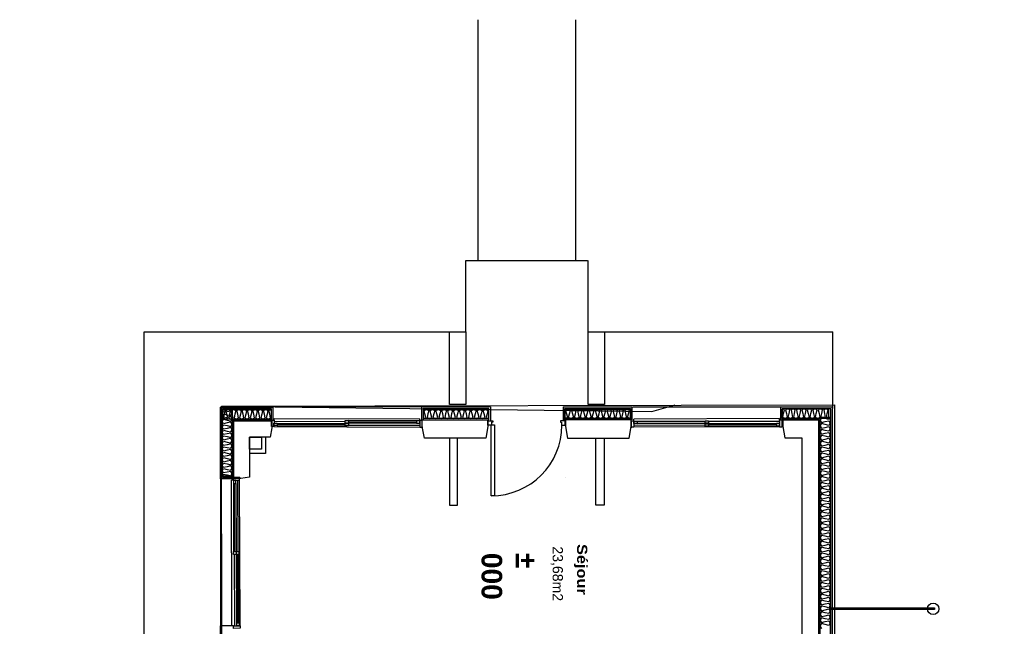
# Model space of a CAD drawing. Header units: millimetres. Extents: x -15 to 127, y -65 to 67.
# Tile 427 of 476: x 111.051 to 112.266, y 30.745 to 31.494. Entities that reach past the tile are written whole.
import ezdxf

# ---------------------------------------------------------------- set-up
doc = ezdxf.new("R2010")
doc.units = ezdxf.units.MM
doc.header["$MEASUREMENT"] = 0
doc.linetypes.add('PC_DASH_1', pattern=[0.638889, 0.277778, -0.083333, 0.055556, -0.083333, 0.055556, -0.083333])
doc.layers.add('Calque 5', color=7, linetype='Continuous')
doc.styles.get("Standard").update_dxf_attribs({"font": 'BKANT.TTF'})

# ---------------------------------------------------------------- blocks, each defined once
blk = doc.blocks.new('PD_30722')
at = {"layer": 'Calque 5', "color": 0}
for p, q in [((44.4506, -35.9254), (44.2706, -35.9261)), ((44.2706, -35.9281), (44.2706, -35.9261)), ((44.2746, -35.9284), (44.3586, -35.9281)), ((44.4506, -35.9274), (44.4506, -35.9254)), ((44.3586, -35.9336), (44.2706, -35.9339)), ((44.4506, -35.9354), (44.2706, -35.9361)), ((44.2746, -35.9314), (44.3586, -35.9311)), ((44.3585, -35.9294), (44.2747, -35.9297)), ((44.4506, -35.9288), (44.3626, -35.9291)), ((44.4466, -35.9313), (44.3626, -35.9316)), ((44.4466, -35.9343), (44.3626, -35.9346)), ((44.4468, -35.9326), (44.3627, -35.9329))]:
    blk.add_line(p, q, dxfattribs=at)
for points in [[(44.2676, -35.9361), (44.2676, -35.9281), (44.2706, -35.9281), (44.2706, -35.9361), (44.2676, -35.9361)], [(44.2706, -35.9284), (44.2746, -35.9284), (44.2746, -35.9314), (44.2706, -35.9314), (44.2706, -35.9284)], [(44.3626, -35.9311), (44.3586, -35.9311), (44.3586, -35.9281), (44.3626, -35.9281), (44.3626, -35.9311)], [(44.4536, -35.9354), (44.4536, -35.9274), (44.4506, -35.9274), (44.4506, -35.9354), (44.4536, -35.9354)], [(44.3626, -35.9346), (44.3586, -35.9346), (44.3586, -35.9316), (44.3626, -35.9316), (44.3626, -35.9346)], [(44.4506, -35.9313), (44.4466, -35.9313), (44.4466, -35.9343), (44.4506, -35.9343), (44.4506, -35.9313)]]:
    blk.add_lwpolyline(points, dxfattribs=at)
blk = doc.blocks.new('PD_30804')
at = {"layer": 'Calque 5', "color": 0}
for p, q in [((43.7757, -36.0012), (43.7737, -36.0012)), ((43.7743, -36.1812), (43.7737, -36.0012)), ((43.7819, -36.0892), (43.7816, -36.0012)), ((43.7843, -36.1811), (43.7837, -36.0011)), ((43.7761, -36.0052), (43.7764, -36.0892)), ((43.7777, -36.089), (43.7774, -36.0052)), ((43.7791, -36.0052), (43.7794, -36.0892)), ((43.7777, -36.1812), (43.7774, -36.0932)), ((43.7802, -36.1772), (43.7799, -36.0932)), ((43.7815, -36.1773), (43.7812, -36.0932)), ((43.7832, -36.1772), (43.7829, -36.0932)), ((43.7763, -36.1812), (43.7743, -36.1812))]:
    blk.add_line(p, q, dxfattribs=at)
for points in [[(43.7837, -35.9981), (43.7757, -35.9982), (43.7757, -36.0012), (43.7837, -36.0011), (43.7837, -35.9981)], [(43.7761, -36.0012), (43.7761, -36.0052), (43.7791, -36.0052), (43.7791, -36.0012), (43.7761, -36.0012)], [(43.7764, -36.0932), (43.7764, -36.0892), (43.7794, -36.0892), (43.7794, -36.0932), (43.7764, -36.0932)], [(43.7799, -36.0932), (43.7799, -36.0892), (43.7829, -36.0892), (43.7829, -36.0932), (43.7799, -36.0932)], [(43.7843, -36.1841), (43.7763, -36.1842), (43.7763, -36.1812), (43.7843, -36.1811), (43.7843, -36.1841)], [(43.7802, -36.1812), (43.7802, -36.1772), (43.7832, -36.1772), (43.7832, -36.1812), (43.7802, -36.1812)]]:
    blk.add_lwpolyline(points, dxfattribs=at)
blk = doc.blocks.new('PD_31033')
at = {"layer": 'Calque 5', "color": 0}
for p, q in [((43.8263, -35.9271), (43.8263, -35.9251)), ((43.8263, -35.9251), (44.0063, -35.9258)), ((43.8263, -35.9285), (43.9143, -35.9288)), ((44.0023, -35.9281), (43.9183, -35.9278)), ((44.0063, -35.9278), (44.0063, -35.9258)), ((43.8262, -35.9351), (44.0062, -35.9358)), ((43.8301, -35.9323), (43.9142, -35.9326)), ((43.8302, -35.931), (43.9142, -35.9313)), ((43.8302, -35.934), (43.9142, -35.9343)), ((44.0022, -35.9311), (43.9182, -35.9308)), ((43.9182, -35.9333), (44.0062, -35.9336)), ((43.9184, -35.9291), (44.0022, -35.9294))]:
    blk.add_line(p, q, dxfattribs=at)
for points in [[(43.8232, -35.9351), (43.8233, -35.9271), (43.8263, -35.9271), (43.8262, -35.9351), (43.8232, -35.9351)], [(43.9143, -35.9278), (43.9183, -35.9278), (43.9182, -35.9308), (43.9142, -35.9308), (43.9143, -35.9278)], [(44.0063, -35.9281), (44.0023, -35.9281), (44.0022, -35.9311), (44.0062, -35.9311), (44.0063, -35.9281)], [(44.0092, -35.9358), (44.0093, -35.9278), (44.0063, -35.9278), (44.0062, -35.9358), (44.0092, -35.9358)], [(43.8262, -35.931), (43.8302, -35.931), (43.8302, -35.934), (43.8262, -35.934), (43.8262, -35.931)], [(43.9142, -35.9313), (43.9182, -35.9313), (43.9182, -35.9343), (43.9142, -35.9343), (43.9142, -35.9313)]]:
    blk.add_lwpolyline(points, dxfattribs=at)
blk = doc.blocks.new('PD_32068')
at = {"layer": 'Calque 5', "color": 0}
for p, q in [((44.4506, -35.9254), (44.2706, -35.9261)), ((44.2706, -35.9281), (44.2706, -35.9261)), ((44.2746, -35.9284), (44.3586, -35.9281)), ((44.4506, -35.9274), (44.4506, -35.9254)), ((44.3586, -35.9336), (44.2706, -35.9339)), ((44.4506, -35.9354), (44.2706, -35.9361)), ((44.2746, -35.9314), (44.3586, -35.9311)), ((44.3585, -35.9294), (44.2747, -35.9297)), ((44.4506, -35.9288), (44.3626, -35.9291)), ((44.4466, -35.9313), (44.3626, -35.9316)), ((44.4466, -35.9343), (44.3626, -35.9346)), ((44.4468, -35.9326), (44.3627, -35.9329))]:
    blk.add_line(p, q, dxfattribs=at)
for points in [[(44.2676, -35.9361), (44.2676, -35.9281), (44.2706, -35.9281), (44.2706, -35.9361), (44.2676, -35.9361)], [(44.2706, -35.9284), (44.2746, -35.9284), (44.2746, -35.9314), (44.2706, -35.9314), (44.2706, -35.9284)], [(44.3626, -35.9311), (44.3586, -35.9311), (44.3586, -35.9281), (44.3626, -35.9281), (44.3626, -35.9311)], [(44.4536, -35.9354), (44.4536, -35.9274), (44.4506, -35.9274), (44.4506, -35.9354), (44.4536, -35.9354)], [(44.3626, -35.9346), (44.3586, -35.9346), (44.3586, -35.9316), (44.3626, -35.9316), (44.3626, -35.9346)], [(44.4506, -35.9313), (44.4466, -35.9313), (44.4466, -35.9343), (44.4506, -35.9343), (44.4506, -35.9313)]]:
    blk.add_lwpolyline(points, dxfattribs=at)
blk = doc.blocks.new('PD_32150')
at = {"layer": 'Calque 5', "color": 0}
for p, q in [((43.7757, -36.0012), (43.7737, -36.0012)), ((43.7743, -36.1812), (43.7737, -36.0012)), ((43.7819, -36.0892), (43.7816, -36.0012)), ((43.7843, -36.1811), (43.7837, -36.0011)), ((43.7761, -36.0052), (43.7764, -36.0892)), ((43.7777, -36.089), (43.7774, -36.0052)), ((43.7791, -36.0052), (43.7794, -36.0892)), ((43.7777, -36.1812), (43.7774, -36.0932)), ((43.7802, -36.1772), (43.7799, -36.0932)), ((43.7815, -36.1773), (43.7812, -36.0932)), ((43.7832, -36.1772), (43.7829, -36.0932)), ((43.7763, -36.1812), (43.7743, -36.1812))]:
    blk.add_line(p, q, dxfattribs=at)
for points in [[(43.7837, -35.9981), (43.7757, -35.9982), (43.7757, -36.0012), (43.7837, -36.0011), (43.7837, -35.9981)], [(43.7761, -36.0012), (43.7761, -36.0052), (43.7791, -36.0052), (43.7791, -36.0012), (43.7761, -36.0012)], [(43.7764, -36.0932), (43.7764, -36.0892), (43.7794, -36.0892), (43.7794, -36.0932), (43.7764, -36.0932)], [(43.7799, -36.0932), (43.7799, -36.0892), (43.7829, -36.0892), (43.7829, -36.0932), (43.7799, -36.0932)], [(43.7843, -36.1841), (43.7763, -36.1842), (43.7763, -36.1812), (43.7843, -36.1811), (43.7843, -36.1841)], [(43.7802, -36.1812), (43.7802, -36.1772), (43.7832, -36.1772), (43.7832, -36.1812), (43.7802, -36.1812)]]:
    blk.add_lwpolyline(points, dxfattribs=at)
blk = doc.blocks.new('PD_32379')
at = {"layer": 'Calque 5', "color": 0}
for p, q in [((43.8263, -35.9271), (43.8263, -35.9251)), ((43.8263, -35.9251), (44.0063, -35.9258)), ((43.8263, -35.9285), (43.9143, -35.9288)), ((44.0023, -35.9281), (43.9183, -35.9278)), ((44.0063, -35.9278), (44.0063, -35.9258)), ((43.8262, -35.9351), (44.0062, -35.9358)), ((43.8301, -35.9323), (43.9142, -35.9326)), ((43.8302, -35.931), (43.9142, -35.9313)), ((43.8302, -35.934), (43.9142, -35.9343)), ((44.0022, -35.9311), (43.9182, -35.9308)), ((43.9182, -35.9333), (44.0062, -35.9336)), ((43.9184, -35.9291), (44.0022, -35.9294))]:
    blk.add_line(p, q, dxfattribs=at)
for points in [[(43.8232, -35.9351), (43.8233, -35.9271), (43.8263, -35.9271), (43.8262, -35.9351), (43.8232, -35.9351)], [(43.9143, -35.9278), (43.9183, -35.9278), (43.9182, -35.9308), (43.9142, -35.9308), (43.9143, -35.9278)], [(44.0063, -35.9281), (44.0023, -35.9281), (44.0022, -35.9311), (44.0062, -35.9311), (44.0063, -35.9281)], [(44.0092, -35.9358), (44.0093, -35.9278), (44.0063, -35.9278), (44.0062, -35.9358), (44.0092, -35.9358)], [(43.8262, -35.931), (43.8302, -35.931), (43.8302, -35.934), (43.8262, -35.934), (43.8262, -35.931)], [(43.9142, -35.9313), (43.9182, -35.9313), (43.9182, -35.9343), (43.9142, -35.9343), (43.9142, -35.9313)]]:
    blk.add_lwpolyline(points, dxfattribs=at)

msp = doc.modelspace()

# ---------------------------------------------------------------- linework, layer by layer
at = {"layer": 'Calque 5', "color": 0}
for p, q in [((111.6169, 31.1967), (111.6169, 31.4937)), ((111.6169, 31.1967), (111.6169, 31.4937)), ((111.7375, 31.1967), (111.7375, 31.4937)), ((111.7375, 31.1967), (111.7375, 31.4937)), ((111.6014, 31.1967), (111.7519, 31.1967)), ((111.6014, 31.1967), (111.7519, 31.1967)), ((111.6015, 31.1087), (111.6015, 31.1967)), ((111.6015, 31.1087), (111.6015, 31.1967)), ((111.7526, 31.1087), (111.7526, 31.1967)), ((111.7526, 31.1087), (111.7526, 31.1967)), ((111.2042, 31.1086), (111.6015, 31.1086)), ((111.2042, 30.6648), (111.2042, 31.1086)), ((111.2042, 31.1086), (111.6015, 31.1086)), ((111.2042, 30.6648), (111.2042, 31.1086)), ((111.7526, 31.1086), (112.0546, 31.1086)), ((111.7526, 31.1086), (112.0546, 31.1086)), ((112.0546, 31.0141), (112.0546, 31.1086)), ((112.0546, 31.0141), (112.0546, 31.1086)), ((111.2984, 30.927), (111.2984, 31.0157)), ((111.2984, 31.0157), (111.363, 31.0157)), ((111.2984, 30.927), (111.2984, 31.0157)), ((111.2984, 31.0157), (111.363, 31.0157)), ((111.5464, 31.0159), (111.363, 31.0159)), ((111.5464, 31.0159), (111.363, 31.0159)), ((111.363, 31.0157), (111.363, 31.0001)), ((111.363, 31.0157), (111.363, 31.0001)), ((111.6319, 31.0159), (111.5469, 31.0159)), ((111.5469, 31.0159), (111.5469, 31)), ((111.6319, 31.0159), (111.5469, 31.0159)), ((111.5469, 31.0159), (111.5469, 31)), ((111.6319, 31.0159), (111.6319, 30.9996)), ((111.6319, 31.0159), (111.6319, 30.9996)), ((111.7216, 31.0159), (111.7216, 30.9996)), ((111.7216, 31.0159), (111.8066, 31.0159)), ((111.7216, 31.0159), (111.7216, 30.9996)), ((111.7216, 31.0159), (111.8066, 31.0159)), ((111.8066, 31.0159), (111.8066, 31)), ((111.8066, 31.0159), (111.8066, 31)), ((111.8078, 31.0159), (111.99, 31.0159)), ((111.8078, 31.0159), (111.99, 31.0159)), ((111.3543, 30.9786), (111.3543, 30.9586)), ((111.3543, 30.9786), (111.3543, 30.9586)), ((111.3543, 30.9586), (111.3344, 30.9586)), ((111.3543, 30.9586), (111.3344, 30.9586)), ((111.2984, 30.927), (111.2984, 30.7456)), ((111.2984, 30.927), (111.2984, 30.7456)), ((111.3146, 30.927), (111.2984, 30.927)), ((111.3146, 30.927), (111.2984, 30.927)), ((111.7248, 30.9294), (111.7247, 30.9294)), ((111.7248, 30.9294), (111.7247, 30.9294))]:
    msp.add_line(p, q, dxfattribs=at)
for points in [[(111.6015, 31.1087), (111.6015, 31.0187), (111.5815, 31.0187), (111.5815, 31.1087), (111.6015, 31.1087)], [(111.6015, 31.1087), (111.6015, 31.0187), (111.5815, 31.0187), (111.5815, 31.1087), (111.6015, 31.1087)], [(111.7726, 31.1087), (111.7726, 31.0187), (111.7526, 31.0187), (111.7526, 31.1087), (111.7726, 31.1087)], [(111.7726, 31.1087), (111.7726, 31.0187), (111.7526, 31.0187), (111.7526, 31.1087), (111.7726, 31.1087)], [(115.4415, 29.1921), (111.0506, 29.1921), (111.0506, 29.1908), (111.0506, 29.7011), (111.2067, 29.7011), (111.2067, 30.0737), (111.3012, 30.0737), (111.2999, 31.0169), (111.8312, 31.0104), (111.86, 31.0183)], [(115.4415, 29.1921), (111.0506, 29.1921), (111.0506, 29.7011), (111.2067, 29.7011), (111.2067, 30.0737), (111.3012, 30.0737), (111.2999, 31.0169), (112.0568, 31.0183), (112.0568, 30.7139), (114.5127, 30.7139), (114.5127, 30.7769), (114.8905, 30.7769), (114.8853, 30.2993), (115.0847, 30.2993), (115.0847, 29.89), (115.3313, 29.8953), (115.4415, 29.1921)], [(115.4415, 29.1921), (111.0506, 29.1921), (111.0506, 29.1908), (111.0506, 29.7011), (111.2067, 29.7011), (111.2067, 30.0737), (111.3012, 30.0737), (111.2999, 31.0169), (111.8312, 31.0104), (111.86, 31.0183)], [(115.4415, 29.1921), (111.0506, 29.1921), (111.0506, 29.7011), (111.2067, 29.7011), (111.2067, 30.0737), (111.3012, 30.0737), (111.2999, 31.0169), (112.0568, 31.0183), (112.0568, 30.7139), (114.5127, 30.7139), (114.5127, 30.7769), (114.8905, 30.7769), (114.8853, 30.2993), (115.0847, 30.2993), (115.0847, 29.89), (115.3313, 29.8953), (115.4415, 29.1921)], [(111.3008, 30.9303), (111.3008, 31.0129), (111.313, 31.0129), (111.313, 30.9303), (111.3008, 30.9303)], [(111.3008, 30.9303), (111.3024, 30.933), (111.3069, 30.932), (111.3115, 30.931), (111.313, 30.9337), (111.3115, 30.9364), (111.3069, 30.9354), (111.3024, 30.9344), (111.3008, 30.9371), (111.3024, 30.9398), (111.3069, 30.9388), (111.3115, 30.9377), (111.313, 30.9405), (111.3115, 30.9432), (111.3069, 30.9421), (111.3024, 30.9411), (111.3008, 30.9438), (111.3024, 30.9466), (111.3069, 30.9455), (111.3115, 30.9445), (111.313, 30.9472), (111.3115, 30.9499), (111.3069, 30.9489), (111.3024, 30.9479), (111.3008, 30.9506), (111.3024, 30.9533), (111.3069, 30.9523), (111.3115, 30.9512), (111.313, 30.954), (111.3115, 30.9567), (111.3069, 30.9557), (111.3024, 30.9546), (111.3008, 30.9573), (111.3024, 30.9601), (111.3069, 30.959), (111.3115, 30.958), (111.313, 30.9607), (111.3115, 30.9635), (111.3069, 30.9624), (111.3024, 30.9614), (111.3008, 30.9641), (111.3024, 30.9668), (111.3069, 30.9658), (111.3115, 30.9648), (111.313, 30.9675), (111.3115, 30.9702), (111.3069, 30.9692), (111.3024, 30.9681), (111.3008, 30.9709), (111.3024, 30.9736), (111.3069, 30.9726), (111.3115, 30.9715), (111.313, 30.9742), (111.3115, 30.977), (111.3069, 30.9759), (111.3024, 30.9749), (111.3008, 30.9776), (111.3024, 30.9803), (111.3069, 30.9793), (111.3115, 30.9783), (111.313, 30.981), (111.3115, 30.9837), (111.3069, 30.9827), (111.3024, 30.9817), (111.3008, 30.9844), (111.3024, 30.9871), (111.3069, 30.9861), (111.3115, 30.985), (111.313, 30.9878), (111.3115, 30.9905), (111.3069, 30.9894), (111.3024, 30.9884), (111.3008, 30.9911), (111.3024, 30.9939), (111.3069, 30.9928), (111.3115, 30.9918), (111.313, 30.9945), (111.3115, 30.9972), (111.3069, 30.9962), (111.3024, 30.9952), (111.3008, 30.9979), (111.3024, 31.0006), (111.3069, 30.9996), (111.3115, 30.9985), (111.313, 31.0013), (111.3115, 31.004), (111.3069, 31.003), (111.3024, 31.0019), (111.3008, 31.0047), (111.3024, 31.0074), (111.3069, 31.0063), (111.3115, 31.0053), (111.313, 31.008), (111.3115, 31.0108), (111.3069, 31.0097), (111.3024, 31.0094), (111.3008, 31.0129)], [(111.3008, 30.9303), (111.3008, 31.0129), (111.313, 31.0129), (111.313, 30.9303), (111.3008, 30.9303)], [(111.3008, 30.9303), (111.3024, 30.933), (111.3069, 30.932), (111.3115, 30.931), (111.313, 30.9337), (111.3115, 30.9364), (111.3069, 30.9354), (111.3024, 30.9344), (111.3008, 30.9371), (111.3024, 30.9398), (111.3069, 30.9388), (111.3115, 30.9377), (111.313, 30.9405), (111.3115, 30.9432), (111.3069, 30.9421), (111.3024, 30.9411), (111.3008, 30.9438), (111.3024, 30.9466), (111.3069, 30.9455), (111.3115, 30.9445), (111.313, 30.9472), (111.3115, 30.9499), (111.3069, 30.9489), (111.3024, 30.9479), (111.3008, 30.9506), (111.3024, 30.9533), (111.3069, 30.9523), (111.3115, 30.9512), (111.313, 30.954), (111.3115, 30.9567), (111.3069, 30.9557), (111.3024, 30.9546), (111.3008, 30.9573), (111.3024, 30.9601), (111.3069, 30.959), (111.3115, 30.958), (111.313, 30.9607), (111.3115, 30.9635), (111.3069, 30.9624), (111.3024, 30.9614), (111.3008, 30.9641), (111.3024, 30.9668), (111.3069, 30.9658), (111.3115, 30.9648), (111.313, 30.9675), (111.3115, 30.9702), (111.3069, 30.9692), (111.3024, 30.9681), (111.3008, 30.9709), (111.3024, 30.9736), (111.3069, 30.9726), (111.3115, 30.9715), (111.313, 30.9742), (111.3115, 30.977), (111.3069, 30.9759), (111.3024, 30.9749), (111.3008, 30.9776), (111.3024, 30.9803), (111.3069, 30.9793), (111.3115, 30.9783), (111.313, 30.981), (111.3115, 30.9837), (111.3069, 30.9827), (111.3024, 30.9817), (111.3008, 30.9844), (111.3024, 30.9871), (111.3069, 30.9861), (111.3115, 30.985), (111.313, 30.9878), (111.3115, 30.9905), (111.3069, 30.9894), (111.3024, 30.9884), (111.3008, 30.9911), (111.3024, 30.9939), (111.3069, 30.9928), (111.3115, 30.9918), (111.313, 30.9945), (111.3115, 30.9972), (111.3069, 30.9962), (111.3024, 30.9952), (111.3008, 30.9979), (111.3024, 31.0006), (111.3069, 30.9996), (111.3115, 30.9985), (111.313, 31.0013), (111.3115, 31.004), (111.3069, 31.003), (111.3024, 31.0019), (111.3008, 31.0047), (111.3024, 31.0074), (111.3069, 31.0063), (111.3115, 31.0053), (111.313, 31.008), (111.3115, 31.0108), (111.3069, 31.0097), (111.3024, 31.0094), (111.3008, 31.0129)], [(111.3146, 30.929), (111.3011, 30.929), (111.3011, 31.0141), (111.361, 31.0141), (111.361, 31.0001), (111.3146, 31.0001), (111.3146, 30.929)], [(111.3146, 30.929), (111.3011, 30.929), (111.3011, 31.0141), (111.361, 31.0141), (111.361, 31.0001), (111.3146, 31.0001), (111.3146, 30.929)], [(111.3016, 31.0129), (111.361, 31.0129), (111.361, 31.0007), (111.3016, 31.0007), (111.3016, 31.0129)], [(111.3016, 31.0129), (111.3042, 31.0114), (111.3032, 31.0068), (111.3022, 31.0023), (111.3049, 31.0007), (111.3075, 31.0023), (111.3065, 31.0068), (111.3055, 31.0114), (111.3082, 31.0129), (111.3108, 31.0114), (111.3098, 31.0068), (111.3089, 31.0023), (111.3115, 31.0007), (111.3141, 31.0023), (111.3131, 31.0068), (111.3122, 31.0114), (111.3148, 31.0129), (111.3174, 31.0114), (111.3164, 31.0068), (111.3155, 31.0023), (111.3181, 31.0007), (111.3207, 31.0023), (111.3198, 31.0068), (111.3188, 31.0114), (111.3214, 31.0129), (111.324, 31.0114), (111.3231, 31.0068), (111.3221, 31.0023), (111.3247, 31.0007), (111.3273, 31.0023), (111.3264, 31.0068), (111.3254, 31.0114), (111.328, 31.0129), (111.3306, 31.0114), (111.3297, 31.0068), (111.3287, 31.0023), (111.3313, 31.0007), (111.334, 31.0023), (111.333, 31.0068), (111.332, 31.0114), (111.3346, 31.0129), (111.3373, 31.0114), (111.3363, 31.0068), (111.3353, 31.0023), (111.3379, 31.0007), (111.3406, 31.0023), (111.3396, 31.0068), (111.3386, 31.0114), (111.3412, 31.0129), (111.3439, 31.0114), (111.3429, 31.0068), (111.3419, 31.0023), (111.3445, 31.0007), (111.3472, 31.0023), (111.3462, 31.0068), (111.3452, 31.0114), (111.3478, 31.0129), (111.3505, 31.0114), (111.3495, 31.0068), (111.3485, 31.0023), (111.3511, 31.0007), (111.3538, 31.0023), (111.3528, 31.0068), (111.3518, 31.0114), (111.3544, 31.0129), (111.3571, 31.0114), (111.3561, 31.0068), (111.3551, 31.0023), (111.3577, 31.0007), (111.3604, 31.0023), (111.3594, 31.0068), (111.3584, 31.0114), (111.361, 31.0129)], [(111.3016, 31.0129), (111.361, 31.0129), (111.361, 31.0007), (111.3016, 31.0007), (111.3016, 31.0129)], [(111.3016, 31.0129), (111.3042, 31.0114), (111.3032, 31.0068), (111.3022, 31.0023), (111.3049, 31.0007), (111.3075, 31.0023), (111.3065, 31.0068), (111.3055, 31.0114), (111.3082, 31.0129), (111.3108, 31.0114), (111.3098, 31.0068), (111.3089, 31.0023), (111.3115, 31.0007), (111.3141, 31.0023), (111.3131, 31.0068), (111.3122, 31.0114), (111.3148, 31.0129), (111.3174, 31.0114), (111.3164, 31.0068), (111.3155, 31.0023), (111.3181, 31.0007), (111.3207, 31.0023), (111.3198, 31.0068), (111.3188, 31.0114), (111.3214, 31.0129), (111.324, 31.0114), (111.3231, 31.0068), (111.3221, 31.0023), (111.3247, 31.0007), (111.3273, 31.0023), (111.3264, 31.0068), (111.3254, 31.0114), (111.328, 31.0129), (111.3306, 31.0114), (111.3297, 31.0068), (111.3287, 31.0023), (111.3313, 31.0007), (111.334, 31.0023), (111.333, 31.0068), (111.332, 31.0114), (111.3346, 31.0129), (111.3373, 31.0114), (111.3363, 31.0068), (111.3353, 31.0023), (111.3379, 31.0007), (111.3406, 31.0023), (111.3396, 31.0068), (111.3386, 31.0114), (111.3412, 31.0129), (111.3439, 31.0114), (111.3429, 31.0068), (111.3419, 31.0023), (111.3445, 31.0007), (111.3472, 31.0023), (111.3462, 31.0068), (111.3452, 31.0114), (111.3478, 31.0129), (111.3505, 31.0114), (111.3495, 31.0068), (111.3485, 31.0023), (111.3511, 31.0007), (111.3538, 31.0023), (111.3528, 31.0068), (111.3518, 31.0114), (111.3544, 31.0129), (111.3571, 31.0114), (111.3561, 31.0068), (111.3551, 31.0023), (111.3577, 31.0007), (111.3604, 31.0023), (111.3594, 31.0068), (111.3584, 31.0114), (111.361, 31.0129)], [(111.5489, 31.0139), (111.5489, 31), (111.63, 31), (111.63, 31.0139), (111.5489, 31.0139)], [(111.5489, 31.0139), (111.5489, 31), (111.63, 31), (111.63, 31.0139), (111.5489, 31.0139)], [(111.5493, 31.0129), (111.6295, 31.0129), (111.6295, 31.0014), (111.5493, 31.0014), (111.5493, 31.0129)], [(111.5493, 31.0014), (111.5522, 31.0029), (111.5511, 31.0072), (111.55, 31.0115), (111.5529, 31.0129), (111.5559, 31.0115), (111.5547, 31.0072), (111.5536, 31.0029), (111.5566, 31.0014), (111.5595, 31.0029), (111.5584, 31.0072), (111.5573, 31.0115), (111.5602, 31.0129), (111.5632, 31.0115), (111.562, 31.0072), (111.5609, 31.0029), (111.5639, 31.0014), (111.5668, 31.0029), (111.5657, 31.0072), (111.5646, 31.0115), (111.5675, 31.0129), (111.5705, 31.0115), (111.5693, 31.0072), (111.5682, 31.0029), (111.5712, 31.0014), (111.5741, 31.0029), (111.573, 31.0072), (111.5719, 31.0115), (111.5748, 31.0129), (111.5778, 31.0115), (111.5766, 31.0072), (111.5755, 31.0029), (111.5785, 31.0014), (111.5814, 31.0029), (111.5803, 31.0072), (111.5792, 31.0115), (111.5821, 31.0129), (111.5851, 31.0115), (111.5839, 31.0072), (111.5828, 31.0029), (111.5858, 31.0014), (111.5887, 31.0029), (111.5876, 31.0072), (111.5865, 31.0115), (111.5894, 31.0129), (111.5924, 31.0115), (111.5912, 31.0072), (111.5901, 31.0029), (111.593, 31.0014), (111.596, 31.0029), (111.5949, 31.0072), (111.5937, 31.0115), (111.5967, 31.0129), (111.5996, 31.0115), (111.5985, 31.0072), (111.5974, 31.0029), (111.6003, 31.0014), (111.6033, 31.0029), (111.6022, 31.0072), (111.601, 31.0115), (111.604, 31.0129), (111.6069, 31.0115), (111.6058, 31.0072), (111.6047, 31.0029), (111.6076, 31.0014), (111.6106, 31.0029), (111.6095, 31.0072), (111.6083, 31.0115), (111.6113, 31.0129), (111.6142, 31.0115), (111.6131, 31.0072), (111.612, 31.0029), (111.6149, 31.0014), (111.6179, 31.0029), (111.6168, 31.0072), (111.6156, 31.0115), (111.6186, 31.0129), (111.6215, 31.0115), (111.6204, 31.0072), (111.6193, 31.0029), (111.6222, 31.0014), (111.6252, 31.0029), (111.6241, 31.0072), (111.6229, 31.0115), (111.6259, 31.0129), (111.6288, 31.0115), (111.6277, 31.0072), (111.6266, 31.0029), (111.6295, 31.0014)], [(111.5493, 31.0129), (111.6295, 31.0129), (111.6295, 31.0014), (111.5493, 31.0014), (111.5493, 31.0129)], [(111.5493, 31.0014), (111.5522, 31.0029), (111.5511, 31.0072), (111.55, 31.0115), (111.5529, 31.0129), (111.5559, 31.0115), (111.5547, 31.0072), (111.5536, 31.0029), (111.5566, 31.0014), (111.5595, 31.0029), (111.5584, 31.0072), (111.5573, 31.0115), (111.5602, 31.0129), (111.5632, 31.0115), (111.562, 31.0072), (111.5609, 31.0029), (111.5639, 31.0014), (111.5668, 31.0029), (111.5657, 31.0072), (111.5646, 31.0115), (111.5675, 31.0129), (111.5705, 31.0115), (111.5693, 31.0072), (111.5682, 31.0029), (111.5712, 31.0014), (111.5741, 31.0029), (111.573, 31.0072), (111.5719, 31.0115), (111.5748, 31.0129), (111.5778, 31.0115), (111.5766, 31.0072), (111.5755, 31.0029), (111.5785, 31.0014), (111.5814, 31.0029), (111.5803, 31.0072), (111.5792, 31.0115), (111.5821, 31.0129), (111.5851, 31.0115), (111.5839, 31.0072), (111.5828, 31.0029), (111.5858, 31.0014), (111.5887, 31.0029), (111.5876, 31.0072), (111.5865, 31.0115), (111.5894, 31.0129), (111.5924, 31.0115), (111.5912, 31.0072), (111.5901, 31.0029), (111.593, 31.0014), (111.596, 31.0029), (111.5949, 31.0072), (111.5937, 31.0115), (111.5967, 31.0129), (111.5996, 31.0115), (111.5985, 31.0072), (111.5974, 31.0029), (111.6003, 31.0014), (111.6033, 31.0029), (111.6022, 31.0072), (111.601, 31.0115), (111.604, 31.0129), (111.6069, 31.0115), (111.6058, 31.0072), (111.6047, 31.0029), (111.6076, 31.0014), (111.6106, 31.0029), (111.6095, 31.0072), (111.6083, 31.0115), (111.6113, 31.0129), (111.6142, 31.0115), (111.6131, 31.0072), (111.612, 31.0029), (111.6149, 31.0014), (111.6179, 31.0029), (111.6168, 31.0072), (111.6156, 31.0115), (111.6186, 31.0129), (111.6215, 31.0115), (111.6204, 31.0072), (111.6193, 31.0029), (111.6222, 31.0014), (111.6252, 31.0029), (111.6241, 31.0072), (111.6229, 31.0115), (111.6259, 31.0129), (111.6288, 31.0115), (111.6277, 31.0072), (111.6266, 31.0029), (111.6295, 31.0014)], [(111.8047, 31.0139), (111.8047, 31), (111.7236, 31), (111.7236, 31.0139), (111.8047, 31.0139)], [(111.8047, 31.0139), (111.8047, 31), (111.7236, 31), (111.7236, 31.0139), (111.8047, 31.0139)], [(111.8043, 31.0014), (111.724, 31.0014), (111.724, 31.0129), (111.8043, 31.0129), (111.8043, 31.0014)], [(111.8043, 31.0014), (111.8013, 31.0029), (111.8025, 31.0072), (111.8036, 31.0115), (111.8006, 31.0129), (111.7977, 31.0115), (111.7988, 31.0072), (111.7999, 31.0029), (111.797, 31.0014), (111.794, 31.0029), (111.7952, 31.0072), (111.7963, 31.0115), (111.7933, 31.0129), (111.7904, 31.0115), (111.7915, 31.0072), (111.7926, 31.0029), (111.7897, 31.0014), (111.7867, 31.0029), (111.7879, 31.0072), (111.789, 31.0115), (111.786, 31.0129), (111.7831, 31.0115), (111.7842, 31.0072), (111.7853, 31.0029), (111.7824, 31.0014), (111.7794, 31.0029), (111.7806, 31.0072), (111.7817, 31.0115), (111.7787, 31.0129), (111.7758, 31.0115), (111.7769, 31.0072), (111.778, 31.0029), (111.7751, 31.0014), (111.7721, 31.0029), (111.7733, 31.0072), (111.7744, 31.0115), (111.7714, 31.0129), (111.7685, 31.0115), (111.7696, 31.0072), (111.7707, 31.0029), (111.7678, 31.0014), (111.7649, 31.0029), (111.766, 31.0072), (111.7671, 31.0115), (111.7642, 31.0129), (111.7612, 31.0115), (111.7623, 31.0072), (111.7635, 31.0029), (111.7605, 31.0014), (111.7576, 31.0029), (111.7587, 31.0072), (111.7598, 31.0115), (111.7569, 31.0129), (111.7539, 31.0115), (111.755, 31.0072), (111.7562, 31.0029), (111.7532, 31.0014), (111.7503, 31.0029), (111.7514, 31.0072), (111.7525, 31.0115), (111.7496, 31.0129), (111.7466, 31.0115), (111.7477, 31.0072), (111.7489, 31.0029), (111.7459, 31.0014), (111.743, 31.0029), (111.7441, 31.0072), (111.7452, 31.0115), (111.7423, 31.0129), (111.7393, 31.0115), (111.7404, 31.0072), (111.7416, 31.0029), (111.7386, 31.0014), (111.7357, 31.0029), (111.7368, 31.0072), (111.7379, 31.0115), (111.735, 31.0129), (111.732, 31.0115), (111.7331, 31.0072), (111.7343, 31.0029), (111.7313, 31.0014), (111.7284, 31.0029), (111.7295, 31.0072), (111.7306, 31.0115), (111.7277, 31.0129), (111.7247, 31.0115), (111.7258, 31.0072), (111.727, 31.0029), (111.724, 31.0014)], [(111.8043, 31.0014), (111.724, 31.0014), (111.724, 31.0129), (111.8043, 31.0129), (111.8043, 31.0014)], [(111.8043, 31.0014), (111.8013, 31.0029), (111.8025, 31.0072), (111.8036, 31.0115), (111.8006, 31.0129), (111.7977, 31.0115), (111.7988, 31.0072), (111.7999, 31.0029), (111.797, 31.0014), (111.794, 31.0029), (111.7952, 31.0072), (111.7963, 31.0115), (111.7933, 31.0129), (111.7904, 31.0115), (111.7915, 31.0072), (111.7926, 31.0029), (111.7897, 31.0014), (111.7867, 31.0029), (111.7879, 31.0072), (111.789, 31.0115), (111.786, 31.0129), (111.7831, 31.0115), (111.7842, 31.0072), (111.7853, 31.0029), (111.7824, 31.0014), (111.7794, 31.0029), (111.7806, 31.0072), (111.7817, 31.0115), (111.7787, 31.0129), (111.7758, 31.0115), (111.7769, 31.0072), (111.778, 31.0029), (111.7751, 31.0014), (111.7721, 31.0029), (111.7733, 31.0072), (111.7744, 31.0115), (111.7714, 31.0129), (111.7685, 31.0115), (111.7696, 31.0072), (111.7707, 31.0029), (111.7678, 31.0014), (111.7649, 31.0029), (111.766, 31.0072), (111.7671, 31.0115), (111.7642, 31.0129), (111.7612, 31.0115), (111.7623, 31.0072), (111.7635, 31.0029), (111.7605, 31.0014), (111.7576, 31.0029), (111.7587, 31.0072), (111.7598, 31.0115), (111.7569, 31.0129), (111.7539, 31.0115), (111.755, 31.0072), (111.7562, 31.0029), (111.7532, 31.0014), (111.7503, 31.0029), (111.7514, 31.0072), (111.7525, 31.0115), (111.7496, 31.0129), (111.7466, 31.0115), (111.7477, 31.0072), (111.7489, 31.0029), (111.7459, 31.0014), (111.743, 31.0029), (111.7441, 31.0072), (111.7452, 31.0115), (111.7423, 31.0129), (111.7393, 31.0115), (111.7404, 31.0072), (111.7416, 31.0029), (111.7386, 31.0014), (111.7357, 31.0029), (111.7368, 31.0072), (111.7379, 31.0115), (111.735, 31.0129), (111.732, 31.0115), (111.7331, 31.0072), (111.7343, 31.0029), (111.7313, 31.0014), (111.7284, 31.0029), (111.7295, 31.0072), (111.7306, 31.0115), (111.7277, 31.0129), (111.7247, 31.0115), (111.7258, 31.0072), (111.727, 31.0029), (111.724, 31.0014)], [(112.0544, 30.7013), (112.0543, 31.0157), (111.99, 31.0157), (111.99, 31.0001)], [(112.0544, 30.7013), (112.0543, 31.0157), (111.99, 31.0157), (111.99, 31.0001)], [(112.0385, 30.7013), (112.0524, 30.7013), (112.0523, 31.0137), (111.992, 31.0137), (111.992, 31.0001), (112.0384, 31.0001), (112.0385, 30.7013)], [(112.0385, 30.7013), (112.0524, 30.7013), (112.0523, 31.0137), (111.992, 31.0137), (111.992, 31.0001), (112.0384, 31.0001), (112.0385, 30.7013)], [(112.0495, 31.0015), (111.9923, 31.0015), (111.9923, 31.0137), (112.0495, 31.0137), (112.0495, 31.0015)], [(112.0495, 31.0015), (112.0468, 31.003), (112.0478, 31.0076), (112.0488, 31.0122), (112.0461, 31.0137), (112.0434, 31.0122), (112.0444, 31.0076), (112.0454, 31.003), (112.0428, 31.0015), (112.0401, 31.003), (112.0411, 31.0076), (112.0421, 31.0122), (112.0394, 31.0137), (112.0367, 31.0122), (112.0377, 31.0076), (112.0387, 31.003), (112.036, 31.0015), (112.0333, 31.003), (112.0343, 31.0076), (112.0354, 31.0122), (112.0327, 31.0137), (112.03, 31.0122), (112.031, 31.0076), (112.032, 31.003), (112.0293, 31.0015), (112.0266, 31.003), (112.0276, 31.0076), (112.0286, 31.0122), (112.0259, 31.0137), (112.0232, 31.0122), (112.0243, 31.0076), (112.0253, 31.003), (112.0226, 31.0015), (112.0199, 31.003), (112.0209, 31.0076), (112.0219, 31.0122), (112.0192, 31.0137), (112.0165, 31.0122), (112.0175, 31.0076), (112.0185, 31.003), (112.0158, 31.0015), (112.0132, 31.003), (112.0142, 31.0076), (112.0152, 31.0122), (112.0125, 31.0137), (112.0098, 31.0122), (112.0108, 31.0076), (112.0118, 31.003), (112.0091, 31.0015), (112.0064, 31.003), (112.0074, 31.0076), (112.0084, 31.0122), (112.0058, 31.0137), (112.0031, 31.0122), (112.0041, 31.0076), (112.0051, 31.003), (112.0024, 31.0015), (111.9997, 31.003), (112.0007, 31.0076), (112.0017, 31.0122), (111.999, 31.0137), (111.9963, 31.0122), (111.9973, 31.0076), (111.9984, 31.003), (111.9957, 31.0015), (111.993, 31.003), (111.994, 31.0076), (111.995, 31.0122), (111.9923, 31.0137)], [(112.0495, 31.0015), (111.9923, 31.0015), (111.9923, 31.0137), (112.0495, 31.0137), (112.0495, 31.0015)], [(112.0495, 31.0015), (112.0468, 31.003), (112.0478, 31.0076), (112.0488, 31.0122), (112.0461, 31.0137), (112.0434, 31.0122), (112.0444, 31.0076), (112.0454, 31.003), (112.0428, 31.0015), (112.0401, 31.003), (112.0411, 31.0076), (112.0421, 31.0122), (112.0394, 31.0137), (112.0367, 31.0122), (112.0377, 31.0076), (112.0387, 31.003), (112.036, 31.0015), (112.0333, 31.003), (112.0343, 31.0076), (112.0354, 31.0122), (112.0327, 31.0137), (112.03, 31.0122), (112.031, 31.0076), (112.032, 31.003), (112.0293, 31.0015), (112.0266, 31.003), (112.0276, 31.0076), (112.0286, 31.0122), (112.0259, 31.0137), (112.0232, 31.0122), (112.0243, 31.0076), (112.0253, 31.003), (112.0226, 31.0015), (112.0199, 31.003), (112.0209, 31.0076), (112.0219, 31.0122), (112.0192, 31.0137), (112.0165, 31.0122), (112.0175, 31.0076), (112.0185, 31.003), (112.0158, 31.0015), (112.0132, 31.003), (112.0142, 31.0076), (112.0152, 31.0122), (112.0125, 31.0137), (112.0098, 31.0122), (112.0108, 31.0076), (112.0118, 31.003), (112.0091, 31.0015), (112.0064, 31.003), (112.0074, 31.0076), (112.0084, 31.0122), (112.0058, 31.0137), (112.0031, 31.0122), (112.0041, 31.0076), (112.0051, 31.003), (112.0024, 31.0015), (111.9997, 31.003), (112.0007, 31.0076), (112.0017, 31.0122), (111.999, 31.0137), (111.9963, 31.0122), (111.9973, 31.0076), (111.9984, 31.003), (111.9957, 31.0015), (111.993, 31.003), (111.994, 31.0076), (111.995, 31.0122), (111.9923, 31.0137)], [(111.9931, 30.9999), (111.9931, 30.9917), (111.9956, 30.9777), (112.0164, 30.9776), (112.0164, 30.3959), (112.0164, 30.3959), (112.0164, 30.3739), (112.0164, 30.3739), (112.0164, 30.0546), (111.3344, 30.0546), (111.3344, 30.0895), (111.3201, 30.0921), (111.3144, 30.0921), (111.3144, 30.0546), (111.2239, 30.0546), (111.2232, 29.8474)], [(111.9931, 30.9999), (111.9931, 30.9917), (111.9956, 30.9777), (112.0164, 30.9776), (112.0164, 30.3959), (112.0164, 30.3959), (112.0164, 30.3739), (112.0164, 30.3739), (112.0164, 30.0546), (111.3344, 30.0546), (111.3344, 30.0895), (111.3201, 30.0921), (111.3144, 30.0921), (111.3144, 30.0546), (111.2239, 30.0546), (111.2232, 29.8474)], [(111.2432, 29.8498), (111.2439, 30.0346), (112.1592, 30.0346), (112.1592, 30.0546), (112.0374, 30.0546), (112.0368, 30.6806), (112.0518, 30.6806), (112.0539, 30.6925), (112.0539, 30.7013), (112.0375, 30.7013), (112.0374, 30.9999), (111.9931, 30.9999)], [(111.2432, 29.8498), (111.2439, 30.0346), (112.1592, 30.0346), (112.1592, 30.0546), (112.0374, 30.0546), (112.0368, 30.6806), (112.0518, 30.6806), (112.0539, 30.6925), (112.0539, 30.7013), (112.0375, 30.7013), (112.0374, 30.9999), (111.9931, 30.9999)], [(111.362, 30.99), (111.36, 30.9786), (111.3344, 30.9786), (111.3344, 30.9293), (111.3237, 30.9274), (111.3144, 30.9274), (111.3144, 30.9986), (111.362, 30.9986), (111.362, 30.99)], [(111.362, 30.99), (111.36, 30.9786), (111.3344, 30.9786), (111.3344, 30.9293), (111.3237, 30.9274), (111.3144, 30.9274), (111.3144, 30.9986), (111.362, 30.9986), (111.362, 30.99)], [(111.6263, 30.9775), (111.5503, 30.9775), (111.5478, 30.9919), (111.5478, 30.9999), (111.6288, 30.9999), (111.6289, 30.9999), (111.6289, 30.9919), (111.6263, 30.9775)], [(111.6263, 30.9775), (111.5503, 30.9775), (111.5478, 30.9919), (111.5478, 30.9999), (111.6288, 30.9999), (111.6289, 30.9999), (111.6289, 30.9919), (111.6263, 30.9775)], [(111.6287, 30.9932), (111.6287, 30.9987), (111.6347, 30.9987), (111.6347, 30.9972), (111.6332, 30.9972), (111.6332, 30.9932), (111.6287, 30.9932)], [(111.6287, 30.9932), (111.6287, 30.9987), (111.6347, 30.9987), (111.6347, 30.9972), (111.6332, 30.9972), (111.6332, 30.9932), (111.6287, 30.9932)], [(111.6329, 30.9061), (111.6329, 30.9936), (111.6369, 30.9936), (111.6369, 30.9061), (111.6329, 30.9061)], [(111.6329, 30.9061), (111.6329, 30.9936), (111.6369, 30.9936), (111.6369, 30.9061), (111.6329, 30.9061)], [(111.7243, 30.9932), (111.7243, 30.9987), (111.7183, 30.9987), (111.7183, 30.9972), (111.7198, 30.9972), (111.7198, 30.9932), (111.7243, 30.9932)], [(111.7243, 30.9932), (111.7243, 30.9987), (111.7183, 30.9987), (111.7183, 30.9972), (111.7198, 30.9972), (111.7198, 30.9932), (111.7243, 30.9932)], [(111.7272, 30.9775), (111.8032, 30.9775), (111.8058, 30.9919), (111.8058, 30.9999), (111.7247, 30.9999), (111.7247, 30.9999), (111.7247, 30.9919), (111.7272, 30.9775)], [(111.7272, 30.9775), (111.8032, 30.9775), (111.8058, 30.9919), (111.8058, 30.9999), (111.7247, 30.9999), (111.7247, 30.9999), (111.7247, 30.9919), (111.7272, 30.9775)], [(112.0515, 31.0033), (112.0515, 30.702), (112.0392, 30.702), (112.0392, 31.0033), (112.0515, 31.0033)], [(112.0515, 31.0033), (112.0499, 31.0003), (112.0454, 31.0015), (112.0408, 31.0026), (112.0392, 30.9996), (112.0408, 30.9967), (112.0454, 30.9978), (112.0499, 30.9989), (112.0515, 30.996), (112.0499, 30.9931), (112.0454, 30.9942), (112.0408, 30.9953), (112.0392, 30.9924), (112.0408, 30.9895), (112.0454, 30.9906), (112.0499, 30.9917), (112.0515, 30.9888), (112.0499, 30.9858), (112.0454, 30.9869), (112.0408, 30.9881), (112.0392, 30.9851), (112.0408, 30.9822), (112.0454, 30.9833), (112.0499, 30.9844), (112.0515, 30.9815), (112.0499, 30.9786), (112.0454, 30.9797), (112.0408, 30.9808), (112.0392, 30.9779), (112.0408, 30.9749), (112.0454, 30.9761), (112.0499, 30.9772), (112.0515, 30.9742), (112.0499, 30.9713), (112.0454, 30.9724), (112.0408, 30.9735), (112.0392, 30.9706), (112.0408, 30.9677), (112.0454, 30.9688), (112.0499, 30.9699), (112.0515, 30.967), (112.0499, 30.964), (112.0454, 30.9652), (112.0408, 30.9663), (112.0392, 30.9633), (112.0408, 30.9604), (112.0454, 30.9615), (112.0499, 30.9626), (112.0515, 30.9597), (112.0499, 30.9568), (112.0454, 30.9579), (112.0408, 30.959), (112.0392, 30.9561), (112.0408, 30.9532), (112.0454, 30.9543), (112.0499, 30.9554), (112.0515, 30.9525), (112.0499, 30.9495), (112.0454, 30.9506), (112.0408, 30.9518), (112.0392, 30.9488), (112.0408, 30.9459), (112.0454, 30.947), (112.0499, 30.9481), (112.0515, 30.9452), (112.0499, 30.9423), (112.0454, 30.9434), (112.0408, 30.9445), (112.0392, 30.9416), (112.0408, 30.9386), (112.0454, 30.9398), (112.0499, 30.9409), (112.0515, 30.9379), (112.0499, 30.935), (112.0454, 30.9361), (112.0408, 30.9372), (112.0392, 30.9343), (112.0408, 30.9314), (112.0454, 30.9325), (112.0499, 30.9336), (112.0515, 30.9307), (112.0499, 30.9277), (112.0454, 30.9289), (112.0408, 30.93), (112.0392, 30.927), (112.0408, 30.9241), (112.0454, 30.9252), (112.0499, 30.9263), (112.0515, 30.9234), (112.0499, 30.9205), (112.0454, 30.9216), (112.0408, 30.9227), (112.0392, 30.9198), (112.0408, 30.9169), (112.0454, 30.918), (112.0499, 30.9191), (112.0515, 30.9162), (112.0499, 30.9132), (112.0454, 30.9143), (112.0408, 30.9155), (112.0392, 30.9125), (112.0408, 30.9096), (112.0454, 30.9107), (112.0499, 30.9118), (112.0515, 30.9089), (112.0499, 30.906), (112.0454, 30.9071), (112.0408, 30.9082), (112.0392, 30.9053), (112.0408, 30.9023), (112.0454, 30.9034), (112.0499, 30.9046), (112.0515, 30.9016), (112.0499, 30.8987), (112.0454, 30.8998), (112.0408, 30.9009), (112.0392, 30.898), (112.0408, 30.8951), (112.0454, 30.8962), (112.0499, 30.8973), (112.0515, 30.8944), (112.0499, 30.8914), (112.0454, 30.8926), (112.0408, 30.8937), (112.0392, 30.8907), (112.0408, 30.8878), (112.0454, 30.8889), (112.0499, 30.89), (112.0515, 30.8871), (112.0499, 30.8842), (112.0454, 30.8853), (112.0408, 30.8864), (112.0392, 30.8835), (112.0408, 30.8806), (112.0454, 30.8817), (112.0499, 30.8828), (112.0515, 30.8799), (112.0499, 30.8769), (112.0454, 30.878), (112.0408, 30.8792), (112.0392, 30.8762), (112.0408, 30.8733), (112.0454, 30.8744), (112.0499, 30.8755), (112.0515, 30.8726), (112.0499, 30.8697), (112.0454, 30.8708), (112.0408, 30.8719), (112.0392, 30.869), (112.0408, 30.866), (112.0454, 30.8671), (112.0499, 30.8683), (112.0515, 30.8653), (112.0499, 30.8624), (112.0454, 30.8635), (112.0408, 30.8646), (112.0392, 30.8617), (112.0408, 30.8588), (112.0454, 30.8599), (112.0499, 30.861), (112.0515, 30.8581), (112.0499, 30.8551), (112.0454, 30.8563), (112.0408, 30.8574), (112.0392, 30.8544), (112.0408, 30.8515), (112.0454, 30.8526), (112.0499, 30.8537), (112.0515, 30.8508), (112.0499, 30.8479), (112.0454, 30.849), (112.0408, 30.8501), (112.0392, 30.8472), (112.0408, 30.8443), (112.0454, 30.8454), (112.0499, 30.8465), (112.0515, 30.8436), (112.0499, 30.8406), (112.0454, 30.8417), (112.0408, 30.8429), (112.0392, 30.8399), (112.0408, 30.837), (112.0454, 30.8381), (112.0499, 30.8392), (112.0515, 30.8363), (112.0499, 30.8334), (112.0454, 30.8345), (112.0408, 30.8356), (112.0392, 30.8327), (112.0408, 30.8297), (112.0454, 30.8308), (112.0499, 30.832), (112.0515, 30.829), (112.0499, 30.8261), (112.0454, 30.8272), (112.0408, 30.8283), (112.0392, 30.8254), (112.0408, 30.8225), (112.0454, 30.8236), (112.0499, 30.8247), (112.0515, 30.8218), (112.0499, 30.8188), (112.0454, 30.82), (112.0408, 30.8211), (112.0392, 30.8181), (112.0408, 30.8152), (112.0454, 30.8163), (112.0499, 30.8174), (112.0515, 30.8145), (112.0499, 30.8116), (112.0454, 30.8127), (112.0408, 30.8138), (112.0392, 30.8109), (112.0408, 30.8079), (112.0454, 30.8091), (112.0499, 30.8102), (112.0515, 30.8072), (112.0499, 30.8043), (112.0454, 30.8054), (112.0408, 30.8066), (112.0392, 30.8036), (112.0408, 30.8007), (112.0454, 30.8018), (112.0499, 30.8029), (112.0515, 30.8), (112.0499, 30.7971), (112.0454, 30.7982), (112.0408, 30.7993), (112.0392, 30.7964), (112.0408, 30.7934), (112.0454, 30.7945), (112.0499, 30.7957), (112.0515, 30.7927), (112.0499, 30.7898), (112.0454, 30.7909), (112.0408, 30.792), (112.0392, 30.7891), (112.0408, 30.7862), (112.0454, 30.7873), (112.0499, 30.7884), (112.0515, 30.7855), (112.0499, 30.7825), (112.0454, 30.7837), (112.0408, 30.7848), (112.0392, 30.7818), (112.0408, 30.7789), (112.0454, 30.78), (112.0499, 30.7811), (112.0515, 30.7782), (112.0499, 30.7753), (112.0454, 30.7764), (112.0408, 30.7775), (112.0392, 30.7746), (112.0408, 30.7716), (112.0454, 30.7728), (112.0499, 30.7739), (112.0515, 30.7709), (112.0499, 30.768), (112.0454, 30.7691), (112.0408, 30.7702), (112.0392, 30.7673), (112.0408, 30.7644), (112.0454, 30.7655), (112.0499, 30.7666), (112.0515, 30.7637), (112.0499, 30.7608), (112.0454, 30.7619), (112.0408, 30.763), (112.0392, 30.7601), (112.0408, 30.7571), (112.0454, 30.7582), (112.0499, 30.7594), (112.0515, 30.7564), (112.0499, 30.7535), (112.0454, 30.7546), (112.0408, 30.7557), (112.0392, 30.7528), (112.0408, 30.7499), (112.0454, 30.751), (112.0499, 30.7521), (112.0515, 30.7492), (112.0499, 30.7462), (112.0454, 30.7474), (112.0408, 30.7485), (112.0392, 30.7455), (112.0408, 30.7426)], [(112.0515, 31.0033), (112.0515, 30.702), (112.0392, 30.702), (112.0392, 31.0033), (112.0515, 31.0033)], [(112.0515, 31.0033), (112.0499, 31.0003), (112.0454, 31.0015), (112.0408, 31.0026), (112.0392, 30.9996), (112.0408, 30.9967), (112.0454, 30.9978), (112.0499, 30.9989), (112.0515, 30.996), (112.0499, 30.9931), (112.0454, 30.9942), (112.0408, 30.9953), (112.0392, 30.9924), (112.0408, 30.9895), (112.0454, 30.9906), (112.0499, 30.9917), (112.0515, 30.9888), (112.0499, 30.9858), (112.0454, 30.9869), (112.0408, 30.9881), (112.0392, 30.9851), (112.0408, 30.9822), (112.0454, 30.9833), (112.0499, 30.9844), (112.0515, 30.9815), (112.0499, 30.9786), (112.0454, 30.9797), (112.0408, 30.9808), (112.0392, 30.9779), (112.0408, 30.9749), (112.0454, 30.9761), (112.0499, 30.9772), (112.0515, 30.9742), (112.0499, 30.9713), (112.0454, 30.9724), (112.0408, 30.9735), (112.0392, 30.9706), (112.0408, 30.9677), (112.0454, 30.9688), (112.0499, 30.9699), (112.0515, 30.967), (112.0499, 30.964), (112.0454, 30.9652), (112.0408, 30.9663), (112.0392, 30.9633), (112.0408, 30.9604), (112.0454, 30.9615), (112.0499, 30.9626), (112.0515, 30.9597), (112.0499, 30.9568), (112.0454, 30.9579), (112.0408, 30.959), (112.0392, 30.9561), (112.0408, 30.9532), (112.0454, 30.9543), (112.0499, 30.9554), (112.0515, 30.9525), (112.0499, 30.9495), (112.0454, 30.9506), (112.0408, 30.9518), (112.0392, 30.9488), (112.0408, 30.9459), (112.0454, 30.947), (112.0499, 30.9481), (112.0515, 30.9452), (112.0499, 30.9423), (112.0454, 30.9434), (112.0408, 30.9445), (112.0392, 30.9416), (112.0408, 30.9386), (112.0454, 30.9398), (112.0499, 30.9409), (112.0515, 30.9379), (112.0499, 30.935), (112.0454, 30.9361), (112.0408, 30.9372), (112.0392, 30.9343), (112.0408, 30.9314), (112.0454, 30.9325), (112.0499, 30.9336), (112.0515, 30.9307), (112.0499, 30.9277), (112.0454, 30.9289), (112.0408, 30.93), (112.0392, 30.927), (112.0408, 30.9241), (112.0454, 30.9252), (112.0499, 30.9263), (112.0515, 30.9234), (112.0499, 30.9205), (112.0454, 30.9216), (112.0408, 30.9227), (112.0392, 30.9198), (112.0408, 30.9169), (112.0454, 30.918), (112.0499, 30.9191), (112.0515, 30.9162), (112.0499, 30.9132), (112.0454, 30.9143), (112.0408, 30.9155), (112.0392, 30.9125), (112.0408, 30.9096), (112.0454, 30.9107), (112.0499, 30.9118), (112.0515, 30.9089), (112.0499, 30.906), (112.0454, 30.9071), (112.0408, 30.9082), (112.0392, 30.9053), (112.0408, 30.9023), (112.0454, 30.9034), (112.0499, 30.9046), (112.0515, 30.9016), (112.0499, 30.8987), (112.0454, 30.8998), (112.0408, 30.9009), (112.0392, 30.898), (112.0408, 30.8951), (112.0454, 30.8962), (112.0499, 30.8973), (112.0515, 30.8944), (112.0499, 30.8914), (112.0454, 30.8926), (112.0408, 30.8937), (112.0392, 30.8907), (112.0408, 30.8878), (112.0454, 30.8889), (112.0499, 30.89), (112.0515, 30.8871), (112.0499, 30.8842), (112.0454, 30.8853), (112.0408, 30.8864), (112.0392, 30.8835), (112.0408, 30.8806), (112.0454, 30.8817), (112.0499, 30.8828), (112.0515, 30.8799), (112.0499, 30.8769), (112.0454, 30.878), (112.0408, 30.8792), (112.0392, 30.8762), (112.0408, 30.8733), (112.0454, 30.8744), (112.0499, 30.8755), (112.0515, 30.8726), (112.0499, 30.8697), (112.0454, 30.8708), (112.0408, 30.8719), (112.0392, 30.869), (112.0408, 30.866), (112.0454, 30.8671), (112.0499, 30.8683), (112.0515, 30.8653), (112.0499, 30.8624), (112.0454, 30.8635), (112.0408, 30.8646), (112.0392, 30.8617), (112.0408, 30.8588), (112.0454, 30.8599), (112.0499, 30.861), (112.0515, 30.8581), (112.0499, 30.8551), (112.0454, 30.8563), (112.0408, 30.8574), (112.0392, 30.8544), (112.0408, 30.8515), (112.0454, 30.8526), (112.0499, 30.8537), (112.0515, 30.8508), (112.0499, 30.8479), (112.0454, 30.849), (112.0408, 30.8501), (112.0392, 30.8472), (112.0408, 30.8443), (112.0454, 30.8454), (112.0499, 30.8465), (112.0515, 30.8436), (112.0499, 30.8406), (112.0454, 30.8417), (112.0408, 30.8429), (112.0392, 30.8399), (112.0408, 30.837), (112.0454, 30.8381), (112.0499, 30.8392), (112.0515, 30.8363), (112.0499, 30.8334), (112.0454, 30.8345), (112.0408, 30.8356), (112.0392, 30.8327), (112.0408, 30.8297), (112.0454, 30.8308), (112.0499, 30.832), (112.0515, 30.829), (112.0499, 30.8261), (112.0454, 30.8272), (112.0408, 30.8283), (112.0392, 30.8254), (112.0408, 30.8225), (112.0454, 30.8236), (112.0499, 30.8247), (112.0515, 30.8218), (112.0499, 30.8188), (112.0454, 30.82), (112.0408, 30.8211), (112.0392, 30.8181), (112.0408, 30.8152), (112.0454, 30.8163), (112.0499, 30.8174), (112.0515, 30.8145), (112.0499, 30.8116), (112.0454, 30.8127), (112.0408, 30.8138), (112.0392, 30.8109), (112.0408, 30.8079), (112.0454, 30.8091), (112.0499, 30.8102), (112.0515, 30.8072), (112.0499, 30.8043), (112.0454, 30.8054), (112.0408, 30.8066), (112.0392, 30.8036), (112.0408, 30.8007), (112.0454, 30.8018), (112.0499, 30.8029), (112.0515, 30.8), (112.0499, 30.7971), (112.0454, 30.7982), (112.0408, 30.7993), (112.0392, 30.7964), (112.0408, 30.7934), (112.0454, 30.7945), (112.0499, 30.7957), (112.0515, 30.7927), (112.0499, 30.7898), (112.0454, 30.7909), (112.0408, 30.792), (112.0392, 30.7891), (112.0408, 30.7862), (112.0454, 30.7873), (112.0499, 30.7884), (112.0515, 30.7855), (112.0499, 30.7825), (112.0454, 30.7837), (112.0408, 30.7848), (112.0392, 30.7818), (112.0408, 30.7789), (112.0454, 30.78), (112.0499, 30.7811), (112.0515, 30.7782), (112.0499, 30.7753), (112.0454, 30.7764), (112.0408, 30.7775), (112.0392, 30.7746), (112.0408, 30.7716), (112.0454, 30.7728), (112.0499, 30.7739), (112.0515, 30.7709), (112.0499, 30.768), (112.0454, 30.7691), (112.0408, 30.7702), (112.0392, 30.7673), (112.0408, 30.7644), (112.0454, 30.7655), (112.0499, 30.7666), (112.0515, 30.7637), (112.0499, 30.7608), (112.0454, 30.7619), (112.0408, 30.763), (112.0392, 30.7601), (112.0408, 30.7571), (112.0454, 30.7582), (112.0499, 30.7594), (112.0515, 30.7564), (112.0499, 30.7535), (112.0454, 30.7546), (112.0408, 30.7557), (112.0392, 30.7528), (112.0408, 30.7499), (112.0454, 30.751), (112.0499, 30.7521), (112.0515, 30.7492), (112.0499, 30.7462), (112.0454, 30.7474), (112.0408, 30.7485), (112.0392, 30.7455), (112.0408, 30.7426)], [(111.3493, 30.9786), (111.3493, 30.9636), (111.3343, 30.9636), (111.3343, 30.9786), (111.3493, 30.9786)], [(111.3493, 30.9786), (111.3493, 30.9636), (111.3343, 30.9636), (111.3343, 30.9786), (111.3493, 30.9786)], [(111.5812, 30.9777), (111.5812, 30.8945), (111.5912, 30.8945), (111.5912, 30.9777)], [(111.5812, 30.9777), (111.5812, 30.8945), (111.5912, 30.8945), (111.5912, 30.9777)], [(111.7722, 30.9777), (111.7722, 30.8945), (111.7622, 30.8945), (111.7622, 30.9777)], [(111.7722, 30.9777), (111.7722, 30.8945), (111.7622, 30.8945), (111.7622, 30.9777)], [(111.3143, 30.7456), (111.2983, 30.7456), (111.2983, 30.5747), (111.3143, 30.5747)], [(111.3143, 30.7456), (111.2983, 30.7456), (111.2983, 30.5747), (111.3143, 30.5747)]]:
    msp.add_lwpolyline(points, dxfattribs=at)
at = {"layer": 'Calque 5', "color": 0, "linetype": 'PC_DASH_1'}
msp.add_lwpolyline([(112.0512, 30.766), (112.0512, 30.768), (112.1802, 30.768), (112.1802, 30.766), (112.0512, 30.766)], dxfattribs=at)
msp.add_lwpolyline([(112.0512, 30.766), (112.0512, 30.768), (112.1802, 30.768), (112.1802, 30.766), (112.0512, 30.766)], dxfattribs=at)
at = {"layer": 'Calque 5', "color": 0}
msp.add_circle((112.1786, 30.7667), 0.007, dxfattribs=at)
msp.add_circle((112.1786, 30.7667), 0.007, dxfattribs=at)
msp.add_arc((111.633, 30.9933), 0.0871, 270, 0, dxfattribs=at)
msp.add_arc((111.633, 30.9933), 0.0871, 270, 0, dxfattribs=at)
for p in [(111.6287, 30.9987), (111.6287, 30.9987), (111.5476, 30.991), (111.5476, 30.991), (111.806, 30.9907), (111.806, 30.9907), (111.3221, 30.9286), (111.3221, 30.9286)]:
    msp.add_point(p, dxfattribs=at)

# ---------------------------------------------------------------- block references
at = {"layer": 'Calque 5'}
for name in ['PD_31033', 'PD_32379', 'PD_30722', 'PD_32068', 'PD_30804', 'PD_32150']:
    msp.add_blockref(name, (67.5384, 66.9268), dxfattribs=at)

# ---------------------------------------------------------------- texts
at = {"layer": 'Calque 5', "color": 0, "attachment_point": 1, "rotation": 270}
for s, insert, char_height, width in [('{\\fArial|b1|i0|c0|p34;\\W0.98;± 000}', (111.6886, 30.8358), 0.025356, 0.061736), ('{\\fArial|b1|i0|c0|p34;\\W0.98;± 000}', (111.6886, 30.8358), 0.025356, 0.061736), ('{\\fArial|b0|i0|c0|p34;\\W0.98;23,68m2}', (111.7214, 30.8438), 0.012678, 0.070556), ('{\\fArial|b0|i0|c0|p34;\\W0.98;23,68m2}', (111.7214, 30.8438), 0.012678, 0.070556), ('{\\fArial Black|b0|i0|c0|p34;Séjour}', (111.7515, 30.8467), 0.012586, 0.070556), ('{\\fArial Black|b0|i0|c0|p34;Séjour}', (111.7515, 30.8467), 0.012586, 0.070556)]:
    msp.add_mtext(s, dxfattribs=dict(at, insert=insert, char_height=char_height, width=width))

doc.saveas('drawing.dxf')
